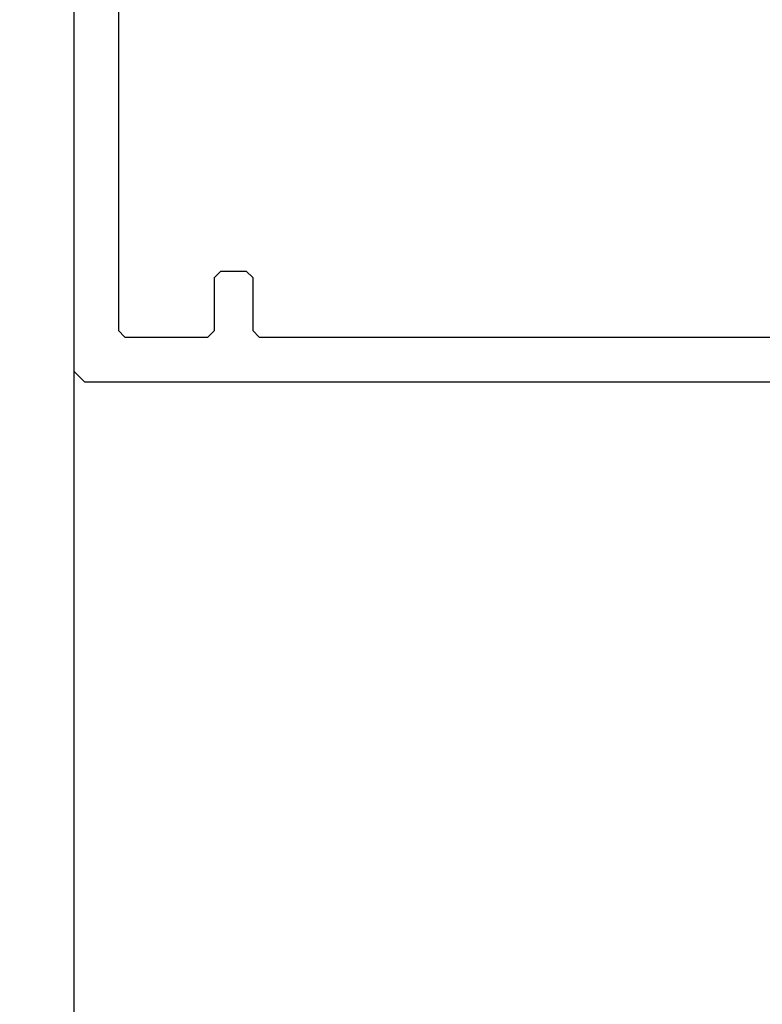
# Model space of a CAD drawing. Header units: millimetres. Extents: x -637441 to -130928, y -380379 to -53767.
# Tile 272 of 390: x -334538 to -334503, y -166950 to -166904. Entities that reach past the tile are written whole.
import ezdxf

# ---------------------------------------------------------------- set-up
doc = ezdxf.new("R2010")
doc.units = ezdxf.units.MM
doc.header["$LTSCALE"] = 10
doc.layers.add('CKTEXTY_MALE', color=7, linetype='Continuous', lineweight=25)
doc.layers.add('CrossSectionsProfils', color=7, linetype='Continuous')
doc.layers.add('ZDIVO', color=6, linetype='Continuous')

msp = doc.modelspace()

# ---------------------------------------------------------------- linework, layer by layer
at = {"layer": 'CKTEXTY_MALE', "color": 7}
msp.add_circle((-334499.919, -166481.635), 613.638, dxfattribs=at)
at = {"layer": 'CrossSectionsProfils'}
for points in [[(-334535.736, -166871.174), (-334535.736, -166920.174), (-334535.236, -166920.674)], [(-334533.636, -166873.074), (-334533.636, -166918.274), (-334533.336, -166918.574), (-334529.436, -166918.574), (-334529.136, -166918.274), (-334529.136, -166915.774), (-334528.836, -166915.474)], [(-334528.836, -166915.474), (-334527.636, -166915.474), (-334527.336, -166915.774), (-334527.336, -166918.274), (-334527.036, -166918.574), (-334480.833, -166918.574), (-334480.533, -166918.274), (-334480.533, -166873.074)], [(-334535.236, -166920.674), (-334475.833, -166920.674), (-334475.533, -166920.374), (-334475.533, -166918.174), (-334476.033, -166917.674), (-334476.533, -166917.674), (-334476.533, -166919.174), (-334478.533, -166919.174), (-334478.533, -166915.424), (-334478.783, -166915.174), (-334478.533, -166914.924), (-334478.533, -166911.174), (-334476.533, -166911.174), (-334476.533, -166912.674), (-334476.033, -166912.674), (-334475.533, -166912.174), (-334475.533, -166908.674), (-334476.533, -166908.674), (-334476.533, -166909.674), (-334478.533, -166909.674), (-334478.533, -166902.174)]]:
    msp.add_lwpolyline(points, dxfattribs=at)
at = {"layer": 'ZDIVO', "color": 6, "linetype": 'Continuous', "ltscale": 305}
msp.add_line((-334535.736, -166063.113), (-334535.736, -166973.113), dxfattribs=at)
at = {"layer": 'ZDIVO'}
msp.add_lwpolyline([(-334675.736, -166773.113), (-334535.736, -166773.113), (-334535.736, -166973.113), (-334675.736, -166973.113)], close=True, dxfattribs=at)
msp.add_lwpolyline([(-334675.736, -166773.113), (-334535.736, -166773.113), (-334535.736, -166973.113), (-334675.736, -166973.113)], close=True, dxfattribs=at)

doc.saveas('drawing.dxf')
